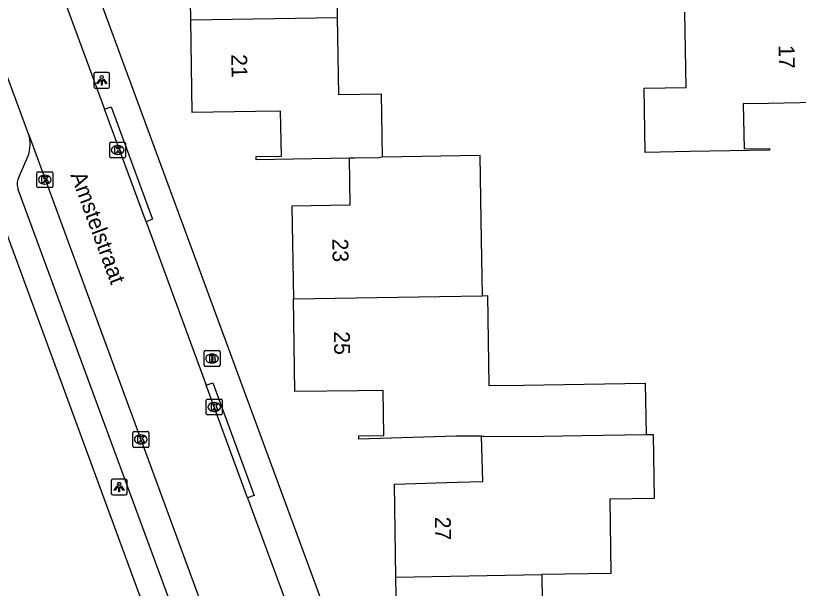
# Model space of a CAD drawing. Extents: x 157321 to 158827, y 386650 to 388532.
# Drawn here: x 158061.54 to 158110.91, y 388038.58 to 388074.72 of the extents above; entities that cross this region are included whole.
import ezdxf

# ---------------------------------------------------------------- set-up
doc = ezdxf.new("R2010")
doc.units = 0
for name, color, linetype in [('IMGEO_Brandkraan', 7, 'Continuous'), ('IMGEO_Kolk', 7, 'Continuous'), ('IMGEO_Lichtpunt', 7, 'Continuous'), ('IMGEO_Openbare_ruimte_label', 7, 'Continuous'), ('IMGEO_Pand', 7, 'Continuous'), ('IMGEO_Pand_nummerreeks', 7, 'Continuous'), ('IMGEO_Rijbaan_lokaal_open', 7, 'Continuous'), ('IMGEO_Voetpad_open', 7, 'Continuous')]:
    doc.layers.add(name, color=color, linetype=linetype)

msp = doc.modelspace()

# ---------------------------------------------------------------- linework, layer by layer
at = {"layer": 'IMGEO_Brandkraan'}
for p, q in [((158073.429, 388052.654), (158073.429, 388053.506)), ((158073.504, 388053.58), (158074.356, 388053.58)), ((158073.917, 388053.36), (158073.942, 388053.36)), ((158074.43, 388053.506), (158074.43, 388052.654)), ((158073.94, 388052.8), (158073.915, 388052.8)), ((158074.356, 388052.58), (158073.504, 388052.58))]:
    msp.add_line(p, q, dxfattribs=at)
for points in [[(158073.429, 388052.654), (158073.429, 388053.506)], [(158073.504, 388053.58), (158074.356, 388053.58)], [(158073.777, 388053.28), (158073.777, 388052.88), (158073.99, 388052.88)], [(158074.008, 388053.28), (158073.777, 388053.28)], [(158074.43, 388053.506), (158074.43, 388052.654)], [(158073.956, 388053.199), (158073.902, 388053.199), (158073.902, 388053.123)], [(158073.902, 388053.123), (158073.955, 388053.123)], [(158073.964, 388053.047), (158073.902, 388053.047), (158073.902, 388052.966)], [(158073.902, 388052.966), (158073.964, 388052.966)], [(158074.356, 388052.58), (158073.504, 388052.58)]]:
    msp.add_lwpolyline(points, dxfattribs=at)
for centre, radius, start, end in [((158073.506, 388053.504), 0.0765, 91.552, 178.448), ((158073.506, 388053.504), 0.0765, 91.552, 178.448), ((158074.012, 388053.135), 0.145, 59.4692, 91.5367), ((158074.354, 388053.504), 0.0765, 1.552, 88.448), ((158074.354, 388053.504), 0.0765, 1.552, 88.448), ((158073.957, 388053.161), 0.0379, 267.8285, 90.9355), ((158073.965, 388053.006), 0.0404, 269.8759, 90.5077), ((158073.996, 388053.131), 0.251, 268.6676, 293.5347), ((158074.037, 388053.182), 0.0922, 285.5137, 58.1501), ((158074.042, 388052.99), 0.105, 301.3115, 78.989), ((158073.506, 388052.656), 0.0765, 181.552, 268.448), ((158073.506, 388052.656), 0.0765, 181.552, 268.448), ((158074.354, 388052.656), 0.0765, 271.552, 358.448), ((158074.354, 388052.656), 0.0765, 271.552, 358.448)]:
    msp.add_arc(centre, radius, start, end, dxfattribs=at)
for centre, major_axis, ratio, start_param, end_param in [((158073.916, 388053.08), (-0.387, 0.002), 0.722429, 4.712389, 7.853982), ((158073.941, 388053.08), (-0.39, 0.002), 0.717154, 1.570796, 4.712389)]:
    msp.add_ellipse(centre, major_axis=major_axis, ratio=ratio, start_param=start_param, end_param=end_param, dxfattribs=at)
at = {"layer": 'IMGEO_Kolk'}
for p, q in [((158067.473, 388065.814), (158067.473, 388066.666)), ((158067.548, 388066.74), (158068.4, 388066.74)), ((158068.474, 388066.666), (158068.474, 388065.814)), ((158067.961, 388066.52), (158067.986, 388066.52)), ((158068.4, 388065.74), (158067.548, 388065.74)), ((158067.984, 388065.96), (158067.959, 388065.96)), ((158062.879, 388063.945), (158062.879, 388064.797)), ((158062.954, 388064.871), (158063.806, 388064.871)), ((158063.367, 388064.651), (158063.392, 388064.651)), ((158063.88, 388064.797), (158063.88, 388063.945)), ((158063.806, 388063.871), (158062.954, 388063.871)), ((158063.39, 388064.091), (158063.365, 388064.091)), ((158073.567, 388049.593), (158073.567, 388050.445)), ((158073.642, 388050.519), (158074.494, 388050.519)), ((158074.568, 388050.445), (158074.568, 388049.593)), ((158074.055, 388050.299), (158074.08, 388050.299)), ((158074.494, 388049.519), (158073.642, 388049.519)), ((158074.078, 388049.739), (158074.053, 388049.739)), ((158068.932, 388047.55), (158068.932, 388048.402)), ((158069.007, 388048.476), (158069.859, 388048.476)), ((158069.933, 388048.402), (158069.933, 388047.55)), ((158069.42, 388048.256), (158069.445, 388048.256)), ((158069.859, 388047.476), (158069.007, 388047.476)), ((158069.443, 388047.696), (158069.418, 388047.696))]:
    msp.add_line(p, q, dxfattribs=at)
for points in [[(158067.473, 388065.814), (158067.473, 388066.666)], [(158067.548, 388066.74), (158068.4, 388066.74)], [(158068.474, 388066.666), (158068.474, 388065.814)], [(158067.794, 388066.44), (158067.917, 388066.44), (158067.917, 388066.289), (158068.047, 388066.44), (158068.211, 388066.44), (158068.065, 388066.289), (158068.218, 388066.04), (158068.066, 388066.04), (158067.981, 388066.204), (158067.917, 388066.137), (158067.917, 388066.04), (158067.794, 388066.04), (158067.794, 388066.44)], [(158068.4, 388065.74), (158067.548, 388065.74)], [(158062.879, 388063.945), (158062.879, 388064.797)], [(158062.954, 388064.871), (158063.806, 388064.871)], [(158063.88, 388064.797), (158063.88, 388063.945)], [(158063.2, 388064.571), (158063.323, 388064.571), (158063.323, 388064.42), (158063.453, 388064.571), (158063.617, 388064.571), (158063.471, 388064.42), (158063.624, 388064.171), (158063.472, 388064.171), (158063.387, 388064.335), (158063.323, 388064.268), (158063.323, 388064.171), (158063.2, 388064.171), (158063.2, 388064.571)], [(158063.806, 388063.871), (158062.954, 388063.871)], [(158073.567, 388049.593), (158073.567, 388050.445)], [(158073.642, 388050.519), (158074.494, 388050.519)], [(158074.568, 388050.445), (158074.568, 388049.593)], [(158073.888, 388050.219), (158074.011, 388050.219), (158074.011, 388050.068), (158074.141, 388050.219), (158074.305, 388050.219), (158074.159, 388050.068), (158074.312, 388049.819), (158074.16, 388049.819), (158074.075, 388049.983), (158074.011, 388049.916), (158074.011, 388049.819), (158073.888, 388049.819), (158073.888, 388050.219)], [(158074.494, 388049.519), (158073.642, 388049.519)], [(158068.932, 388047.55), (158068.932, 388048.402)], [(158069.007, 388048.476), (158069.859, 388048.476)], [(158069.933, 388048.402), (158069.933, 388047.55)], [(158069.253, 388048.176), (158069.376, 388048.176), (158069.376, 388048.025), (158069.506, 388048.176), (158069.67, 388048.176), (158069.524, 388048.025), (158069.677, 388047.776), (158069.525, 388047.776), (158069.44, 388047.94), (158069.376, 388047.873), (158069.376, 388047.776), (158069.253, 388047.776), (158069.253, 388048.176)], [(158069.859, 388047.476), (158069.007, 388047.476)]]:
    msp.add_lwpolyline(points, dxfattribs=at)
for centre, start, end in [((158067.55, 388066.664), 91.552, 178.448), ((158067.55, 388066.664), 91.552, 178.448), ((158068.398, 388066.664), 1.552, 88.448), ((158068.398, 388066.664), 1.552, 88.448), ((158067.55, 388065.816), 181.552, 268.448), ((158067.55, 388065.816), 181.552, 268.448), ((158068.398, 388065.816), 271.552, 358.448), ((158068.398, 388065.816), 271.552, 358.448), ((158062.956, 388064.795), 91.552, 178.448), ((158062.956, 388064.795), 91.552, 178.448), ((158063.804, 388064.795), 1.552, 88.448), ((158063.804, 388064.795), 1.552, 88.448), ((158062.956, 388063.947), 181.552, 268.448), ((158062.956, 388063.947), 181.552, 268.448), ((158063.804, 388063.947), 271.552, 358.448), ((158063.804, 388063.947), 271.552, 358.448), ((158073.644, 388050.443), 91.552, 178.448), ((158073.644, 388050.443), 91.552, 178.448), ((158074.492, 388050.443), 1.552, 88.448), ((158074.492, 388050.443), 1.552, 88.448), ((158073.644, 388049.595), 181.552, 268.448), ((158073.644, 388049.595), 181.552, 268.448), ((158074.492, 388049.595), 271.552, 358.448), ((158074.492, 388049.595), 271.552, 358.448), ((158069.009, 388048.4), 91.552, 178.448), ((158069.009, 388048.4), 91.552, 178.448), ((158069.857, 388048.4), 1.552, 88.448), ((158069.857, 388048.4), 1.552, 88.448), ((158069.009, 388047.552), 181.552, 268.448), ((158069.009, 388047.552), 181.552, 268.448), ((158069.857, 388047.552), 271.552, 358.448), ((158069.857, 388047.552), 271.552, 358.448)]:
    msp.add_arc(centre, 0.0765, start, end, dxfattribs=at)
for centre, major_axis, ratio, start_param, end_param in [((158067.96, 388066.24), (-0.387, 0.002), 0.722429, 4.712389, 7.853982), ((158067.985, 388066.24), (-0.39, 0.002), 0.717154, 1.570796, 4.712389), ((158063.366, 388064.371), (-0.387, 0.002), 0.722429, 4.712389, 7.853982), ((158063.391, 388064.371), (-0.39, 0.002), 0.717154, 1.570796, 4.712389), ((158074.054, 388050.019), (-0.387, 0.002), 0.722429, 4.712389, 7.853982), ((158074.079, 388050.019), (-0.39, 0.002), 0.717154, 1.570796, 4.712389), ((158069.419, 388047.976), (-0.387, 0.002), 0.722429, 4.712389, 7.853982), ((158069.444, 388047.976), (-0.39, 0.002), 0.717154, 1.570796, 4.712389)]:
    msp.add_ellipse(centre, major_axis=major_axis, ratio=ratio, start_param=start_param, end_param=end_param, dxfattribs=at)
at = {"layer": 'IMGEO_Lichtpunt'}
for p, q in [((158066.47, 388071.048), (158066.47, 388070.241)), ((158066.47, 388071.048), (158066.47, 388070.241)), ((158067.372, 388071.143), (158066.564, 388071.143)), ((158067.372, 388071.143), (158066.564, 388071.143)), ((158067.466, 388070.241), (158067.466, 388071.048)), ((158067.466, 388070.241), (158067.466, 388071.048)), ((158066.564, 388070.147), (158067.372, 388070.147)), ((158066.564, 388070.147), (158067.372, 388070.147)), ((158067.572, 388045.374), (158067.572, 388044.567)), ((158067.572, 388045.374), (158067.572, 388044.567)), ((158068.474, 388045.469), (158067.666, 388045.469)), ((158068.474, 388045.469), (158067.666, 388045.469)), ((158068.568, 388044.567), (158068.568, 388045.374)), ((158068.568, 388044.567), (158068.568, 388045.374)), ((158067.666, 388044.473), (158068.474, 388044.473)), ((158067.666, 388044.473), (158068.474, 388044.473))]:
    msp.add_line(p, q, dxfattribs=at)
for points in [[(158066.844, 388070.712), (158066.883, 388070.684), (158066.695, 388070.422), (158066.657, 388070.449), (158066.844, 388070.712)], [(158066.946, 388070.664), (158066.993, 388070.664), (158066.993, 388070.342), (158066.946, 388070.342), (158066.946, 388070.664)], [(158067.056, 388070.684), (158067.094, 388070.711), (158067.281, 388070.449), (158067.242, 388070.421), (158067.056, 388070.684)], [(158067.946, 388045.038), (158067.985, 388045.01), (158067.797, 388044.748), (158067.759, 388044.775), (158067.946, 388045.038)], [(158068.048, 388044.99), (158068.095, 388044.99), (158068.095, 388044.668), (158068.048, 388044.668), (158068.048, 388044.99)], [(158068.158, 388045.01), (158068.196, 388045.037), (158068.383, 388044.775), (158068.344, 388044.747), (158068.158, 388045.01)]]:
    msp.add_lwpolyline(points, dxfattribs=at)
for centre in [(158066.969, 388070.846), (158068.071, 388045.172)]:
    msp.add_circle(centre, 0.0994, dxfattribs=at)
for centre, start, end in [((158066.564, 388071.048), 90, 180), ((158066.564, 388071.048), 90, 180), ((158067.372, 388071.048), 0, 90), ((158067.372, 388071.048), 0, 90), ((158066.564, 388070.241), 180, 270), ((158066.564, 388070.241), 180, 270), ((158067.372, 388070.241), 270, 0), ((158067.372, 388070.241), 270, 360), ((158067.666, 388045.374), 90, 180), ((158067.666, 388045.374), 90, 180), ((158068.474, 388045.374), 0, 90), ((158068.474, 388045.374), 0, 90), ((158067.666, 388044.567), 180, 270), ((158067.666, 388044.567), 180, 270), ((158068.474, 388044.567), 270, 0), ((158068.474, 388044.567), 270, 360)]:
    msp.add_arc(centre, 0.0946, start, end, dxfattribs=at)
at = {"layer": 'IMGEO_Pand'}
for points in [[(158072.58, 388074.45), (158072.48, 388080.3), (158076.48, 388080.36), (158078.05, 388080.384), (158078.008, 388083.224), (158076.433, 388083.2), (158076.43, 388083.42), (158081.43, 388083.496), (158084.36, 388083.54), (158084.42, 388079.46), (158081.75, 388079.42), (158081.825, 388074.607)], [(158112.91, 388075.08), (158113.01, 388069.26), (158109.04, 388069.18), (158107.442, 388069.148), (158107.5, 388066.309), (158109.088, 388066.341), (158109.09, 388066.24), (158104.091, 388066.144), (158101.25, 388066.09), (158101.18, 388070.14), (158103.84, 388070.19), (158103.751, 388074.945)], [(158072.58, 388074.45), (158081.825, 388074.607)], [(158081.825, 388074.607), (158081.9, 388069.74), (158084.59, 388069.78), (158084.65, 388065.8)], [(158082.569, 388065.724), (158076.72, 388065.63), (158076.717, 388065.831), (158078.3, 388065.859), (158078.25, 388068.698), (158076.67, 388068.67), (158072.68, 388068.6), (158072.58, 388074.45)], [(158082.569, 388065.724), (158082.63, 388062.756), (158078.96, 388062.7), (158079.06, 388056.842)], [(158084.65, 388065.8), (158084.469, 388065.755), (158082.93, 388065.73), (158082.569, 388065.724)], [(158090.979, 388057.046), (158090.91, 388061.79), (158090.85, 388065.89), (158084.65, 388065.8)], [(158079.06, 388056.842), (158088.279, 388057), (158090.979, 388057.046)], [(158090.929, 388048.173), (158089.31, 388048.18), (158083.18, 388048), (158083.178, 388048.201), (158084.759, 388048.217), (158084.73, 388051.056), (158083.16, 388051.04), (158079.16, 388051), (158079.06, 388056.842)], [(158090.979, 388057.046), (158091.312, 388057.052), (158091.394, 388051.377), (158093.568, 388051.408), (158101.256, 388051.522), (158101.304, 388048.286)], [(158085.53, 388039.292), (158085.43, 388045.15), (158089.4, 388045.27), (158091.013, 388045.319), (158090.929, 388048.173)], [(158090.929, 388048.173), (158091.069, 388048.178), (158093.615, 388048.161), (158097.25, 388048.22), (158101.304, 388048.286)], [(158101.304, 388048.286), (158101.749, 388048.293), (158101.815, 388044.253), (158099.014, 388044.207), (158099.088, 388039.522), (158094.723, 388039.448)], [(158085.53, 388039.292), (158094.723, 388039.448)], [(158094.723, 388039.448), (158094.8, 388034.5), (158097.5, 388034.54), (158097.56, 388030.59)], [(158097.409, 388030.595), (158096.23, 388030.57), (158089.66, 388030.43), (158089.657, 388030.641), (158091.243, 388030.665), (158091.2, 388033.504), (158089.61, 388033.48), (158085.63, 388033.42), (158085.53, 388039.292)]]:
    msp.add_lwpolyline(points, dxfattribs=at)
at = {"layer": 'IMGEO_Rijbaan_lokaal_open'}
for points in [[(158062.363, 388067.205), (158050.852, 388098.407)], [(158062.991, 388080.081), (158067.139, 388068.821)], [(158069.764, 388061.717), (158067.139, 388068.821)], [(158062.363, 388067.205), (158078.662, 388022.842)], [(158069.764, 388061.717), (158073.558, 388051.404)], [(158076.173, 388044.29), (158073.558, 388051.404)], [(158076.173, 388044.29), (158080.051, 388033.738)]]:
    msp.add_lwpolyline(points, dxfattribs=at)
at = {"layer": 'IMGEO_Voetpad_open'}
for points in [[(158074.616, 388023.866), (158042.302, 388111.771)], [(158088.317, 388017.477), (158064.108, 388083.201), (158057.841, 388099.795), (158057.621, 388103.078), (158060.054, 388105.592), (158063.884, 388106.664)], [(158067.139, 388068.821), (158067.561, 388068.975), (158070.179, 388061.882), (158069.764, 388061.717)], [(158061.717, 388064.467), (158062.332, 388065.879)], [(158075.882, 388025.215), (158061.704, 388063.752)], [(158073.558, 388051.404), (158073.976, 388051.552), (158076.594, 388044.445), (158076.173, 388044.29)]]:
    msp.add_lwpolyline(points, dxfattribs=at)
for centre, radius, start, end in [((158060.337, 388066.589), 2.118, 340.4113, 16.9102), ((158062.454, 388064.096), 0.825, 153.2736, 204.6432)]:
    msp.add_arc(centre, radius, start, end, dxfattribs=at)

# ---------------------------------------------------------------- texts
at = {"layer": 'IMGEO_Openbare_ruimte_label'}
msp.add_text('Amstelstraat', height=1, rotation=290.3012, dxfattribs=at).set_placement((158064.989, 388064.658))
at = {"layer": 'IMGEO_Pand_nummerreeks'}
for s, rotation, p in [('17', 270.9328, (158109.671, 388072.859)), ('21', 270.9795, (158075.138, 388072.282)), ('23', 270.9795, (158081.516, 388060.645)), ('25', 270.9795, (158081.616, 388054.795)), ('27', 270.9795, (158087.986, 388043.087))]:
    msp.add_text(s, height=1, rotation=rotation, dxfattribs=at).set_placement(p)

doc.saveas('drawing.dxf')
